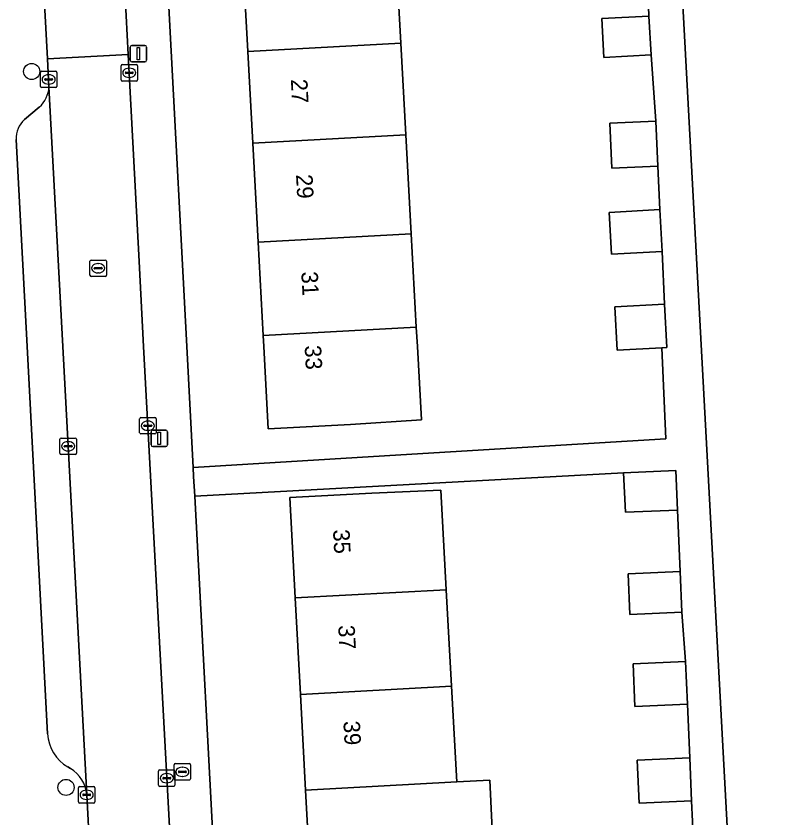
# Model space of a CAD drawing. Extents: x 158086 to 159499, y 382904 to 383981.
# Drawn here: x 158813.5 to 158859.57, y 383471.33 to 383520.11 of the extents above; entities that cross this region are included whole.
import ezdxf

# ---------------------------------------------------------------- set-up
doc = ezdxf.new("R2010")
doc.units = 0
for name, color, linetype in [('IMGEO_Boom', 7, 'Continuous'), ('IMGEO_Brandkraan', 7, 'Continuous'), ('IMGEO_Erf', 7, 'Continuous'), ('IMGEO_Kolk', 7, 'Continuous'), ('IMGEO_Lichtmast', 7, 'Continuous'), ('IMGEO_Pand', 7, 'Continuous'), ('IMGEO_Pand_nummerreeks', 7, 'Continuous'), ('IMGEO_Parkeervlak_open', 7, 'Continuous'), ('IMGEO_Rijbaan_lokaal_open', 7, 'Continuous'), ('IMGEO_Rioolput', 7, 'Continuous'), ('IMGEO_Voetpad_open', 7, 'Continuous')]:
    doc.layers.add(name, color=color, linetype=linetype)

msp = doc.modelspace()

# ---------------------------------------------------------------- linework, layer by layer
at = {"layer": 'IMGEO_Boom'}
for centre in [(158814.454, 383516.735), (158816.542, 383473.192)]:
    msp.add_circle(centre, 0.489, dxfattribs=at)
at = {"layer": 'IMGEO_Brandkraan'}
for p, q in [((158823.113, 383473.714), (158823.113, 383474.566)), ((158823.188, 383474.64), (158824.04, 383474.64)), ((158824.114, 383474.566), (158824.114, 383473.714)), ((158823.372, 383474.134), (158823.372, 383474.146)), ((158823.81, 383474.097), (158823.412, 383474.097)), ((158823.415, 383474.183), (158823.813, 383474.183)), ((158823.601, 383474.42), (158823.626, 383474.42)), ((158823.856, 383474.146), (158823.856, 383474.134)), ((158824.04, 383473.64), (158823.188, 383473.64)), ((158823.624, 383473.86), (158823.599, 383473.86))]:
    msp.add_line(p, q, dxfattribs=at)
for points in [[(158823.113, 383473.714), (158823.113, 383474.566)], [(158823.188, 383474.64), (158824.04, 383474.64)], [(158824.114, 383474.566), (158824.114, 383473.714)], [(158824.04, 383473.64), (158823.188, 383473.64)]]:
    msp.add_lwpolyline(points, dxfattribs=at)
for centre, radius, start, end in [((158823.19, 383474.564), 0.0765, 91.552, 178.448), ((158823.19, 383474.564), 0.0765, 91.552, 178.448), ((158824.038, 383474.564), 0.0765, 1.552, 88.448), ((158824.038, 383474.564), 0.0765, 1.552, 88.448), ((158823.412, 383474.143), 0.0403, 85.8775, 175.7526), ((158823.409, 383474.133), 0.0366, 178.938, 274.7102), ((158823.813, 383474.14), 0.043, 264.8664, 352.4533), ((158823.817, 383474.145), 0.0386, 1.7309, 96.639), ((158823.19, 383473.716), 0.0765, 181.552, 268.448), ((158823.19, 383473.716), 0.0765, 181.552, 268.448), ((158824.038, 383473.716), 0.0765, 271.552, 358.448), ((158824.038, 383473.716), 0.0765, 271.552, 358.448)]:
    msp.add_arc(centre, radius, start, end, dxfattribs=at)
for centre, major_axis, ratio, start_param, end_param in [((158823.6, 383474.14), (-0.387, 0.002), 0.722429, 4.712389, 7.853982), ((158823.625, 383474.14), (-0.39, 0.002), 0.717154, 1.570796, 4.712389)]:
    msp.add_ellipse(centre, major_axis=major_axis, ratio=ratio, start_param=start_param, end_param=end_param, dxfattribs=at)
at = {"layer": 'IMGEO_Erf'}
for points in [[(158820.777, 383558.532), (158823.879, 383500), (158824.268, 383492.658), (158837.563, 383493.456), (158852.997, 383494.382), (158852.757, 383499.925), (158850.038, 383499.776), (158849.892, 383502.426), (158852.914, 383502.592), (158852.779, 383505.795), (158849.693, 383505.626), (158849.554, 383508.166), (158852.64, 383508.335), (158852.51, 383510.985), (158849.718, 383510.864), (158849.599, 383513.599), (158852.391, 383513.72), (158852.101, 383517.741), (158849.227, 383517.584), (158849.098, 383519.949), (158851.972, 383520.106), (158851.859, 383523.013)], [(158853.243, 383535.457), (158856.977, 383466.312), (158857.327, 383459.847), (158857.453, 383457.659), (158857.603, 383454.891), (158857.721, 383452.675), (158857.871, 383449.907), (158857.978, 383447.898), (158858.128, 383445.13), (158858.232, 383443.179), (158858.382, 383440.411), (158858.491, 383438.374), (158858.641, 383435.606), (158858.752, 383433.533), (158858.902, 383430.765), (158859.015, 383428.639), (158859.165, 383425.871), (158859.276, 383423.786), (158859.426, 383421.018), (158859.528, 383419.106), (158859.678, 383416.338)], [(158836.565, 383524.361), (158836.887, 383518.457), (158837.192, 383512.877), (158837.521, 383506.862), (158837.832, 383501.188), (158837.897, 383500), (158838.141, 383495.54), (158833.826, 383495.274), (158828.833, 383495.004), (158828.562, 383500), (158828.525, 383500.684), (158828.217, 383506.358), (158827.892, 383512.373), (158827.589, 383517.953), (158827.269, 383523.857)], [(158854.797, 383467.354), (158854.56, 383472.379), (158851.372, 383472.24), (158851.259, 383474.841), (158854.447, 383474.98), (158854.303, 383478.261), (158851.115, 383478.121), (158851.002, 383480.711), (158854.19, 383480.85), (158853.972, 383483.847), (158850.807, 383483.709), (158850.699, 383486.179), (158853.864, 383486.317), (158853.701, 383490.06), (158850.535, 383489.922), (158850.43, 383492.331), (158824.361, 383490.908), (158824.382, 383490.51), (158825.617, 383467.21)], [(158831.397, 383467.516), (158831.099, 383473.031), (158830.785, 383478.847), (158830.467, 383484.722), (158830.138, 383490.815), (158835.131, 383491.084), (158839.325, 383491.279), (158839.653, 383485.216), (158839.97, 383479.341), (158840.285, 383473.525), (158842.29, 383473.633), (158842.564, 383468.064)]]:
    msp.add_lwpolyline(points, dxfattribs=at)
at = {"layer": 'IMGEO_Kolk'}
for p, q in [((158819.884, 383516.227), (158819.884, 383517.079)), ((158819.959, 383517.153), (158820.811, 383517.153)), ((158820.372, 383516.933), (158820.397, 383516.933)), ((158820.885, 383517.079), (158820.885, 383516.227)), ((158814.985, 383515.827), (158814.985, 383516.679)), ((158815.06, 383516.753), (158815.912, 383516.753)), ((158815.473, 383516.533), (158815.498, 383516.533)), ((158815.986, 383516.679), (158815.986, 383515.827)), ((158820.143, 383516.647), (158820.143, 383516.659)), ((158820.581, 383516.61), (158820.183, 383516.61)), ((158820.186, 383516.696), (158820.584, 383516.696)), ((158820.627, 383516.659), (158820.627, 383516.647)), ((158815.244, 383516.247), (158815.244, 383516.259)), ((158815.682, 383516.21), (158815.284, 383516.21)), ((158815.287, 383516.296), (158815.685, 383516.296)), ((158815.496, 383515.973), (158815.471, 383515.973)), ((158815.728, 383516.259), (158815.728, 383516.247)), ((158820.811, 383516.153), (158819.959, 383516.153)), ((158820.395, 383516.373), (158820.37, 383516.373)), ((158815.912, 383515.753), (158815.06, 383515.753)), ((158821.017, 383494.763), (158821.017, 383495.615)), ((158821.092, 383495.689), (158821.944, 383495.689)), ((158821.505, 383495.469), (158821.53, 383495.469)), ((158822.018, 383495.615), (158822.018, 383494.763)), ((158821.276, 383495.183), (158821.276, 383495.195)), ((158821.714, 383495.146), (158821.316, 383495.146)), ((158821.319, 383495.232), (158821.717, 383495.232)), ((158821.76, 383495.195), (158821.76, 383495.183)), ((158821.944, 383494.689), (158821.092, 383494.689)), ((158821.528, 383494.909), (158821.503, 383494.909)), ((158816.17, 383493.514), (158816.17, 383494.366)), ((158816.245, 383494.44), (158817.097, 383494.44)), ((158816.472, 383493.983), (158816.87, 383493.983)), ((158816.658, 383494.22), (158816.683, 383494.22)), ((158817.171, 383494.366), (158817.171, 383493.514)), ((158816.429, 383493.934), (158816.429, 383493.946)), ((158816.867, 383493.897), (158816.469, 383493.897)), ((158816.681, 383493.66), (158816.656, 383493.66)), ((158816.913, 383493.946), (158816.913, 383493.934)), ((158817.097, 383493.44), (158816.245, 383493.44)), ((158822.163, 383473.329), (158822.163, 383474.181)), ((158822.238, 383474.255), (158823.09, 383474.255)), ((158822.651, 383474.035), (158822.676, 383474.035)), ((158823.164, 383474.181), (158823.164, 383473.329)), ((158822.422, 383473.749), (158822.422, 383473.761)), ((158822.86, 383473.712), (158822.462, 383473.712)), ((158822.465, 383473.798), (158822.863, 383473.798)), ((158822.906, 383473.761), (158822.906, 383473.749)), ((158817.295, 383472.314), (158817.295, 383473.166)), ((158817.37, 383473.24), (158818.222, 383473.24)), ((158817.783, 383473.02), (158817.808, 383473.02)), ((158818.296, 383473.166), (158818.296, 383472.314)), ((158823.09, 383473.255), (158822.238, 383473.255)), ((158822.674, 383473.475), (158822.649, 383473.475)), ((158817.554, 383472.734), (158817.554, 383472.746)), ((158817.992, 383472.697), (158817.594, 383472.697)), ((158817.597, 383472.783), (158817.995, 383472.783)), ((158818.038, 383472.746), (158818.038, 383472.734)), ((158818.222, 383472.24), (158817.37, 383472.24)), ((158817.806, 383472.46), (158817.781, 383472.46))]:
    msp.add_line(p, q, dxfattribs=at)
for points in [[(158819.884, 383516.227), (158819.884, 383517.079)], [(158819.959, 383517.153), (158820.811, 383517.153)], [(158820.885, 383517.079), (158820.885, 383516.227)], [(158814.985, 383515.827), (158814.985, 383516.679)], [(158815.06, 383516.753), (158815.912, 383516.753)], [(158815.986, 383516.679), (158815.986, 383515.827)], [(158820.811, 383516.153), (158819.959, 383516.153)], [(158815.912, 383515.753), (158815.06, 383515.753)], [(158821.017, 383494.763), (158821.017, 383495.615)], [(158821.092, 383495.689), (158821.944, 383495.689)], [(158822.018, 383495.615), (158822.018, 383494.763)], [(158821.944, 383494.689), (158821.092, 383494.689)], [(158816.17, 383493.514), (158816.17, 383494.366)], [(158816.245, 383494.44), (158817.097, 383494.44)], [(158817.171, 383494.366), (158817.171, 383493.514)], [(158817.097, 383493.44), (158816.245, 383493.44)], [(158822.163, 383473.329), (158822.163, 383474.181)], [(158822.238, 383474.255), (158823.09, 383474.255)], [(158823.164, 383474.181), (158823.164, 383473.329)], [(158817.295, 383472.314), (158817.295, 383473.166)], [(158817.37, 383473.24), (158818.222, 383473.24)], [(158818.296, 383473.166), (158818.296, 383472.314)], [(158823.09, 383473.255), (158822.238, 383473.255)], [(158818.222, 383472.24), (158817.37, 383472.24)]]:
    msp.add_lwpolyline(points, dxfattribs=at)
for centre, radius, start, end in [((158819.961, 383517.077), 0.0765, 91.552, 178.448), ((158819.961, 383517.077), 0.0765, 91.552, 178.448), ((158820.809, 383517.077), 0.0765, 1.552, 88.448), ((158820.809, 383517.077), 0.0765, 1.552, 88.448), ((158815.062, 383516.677), 0.0765, 91.552, 178.448), ((158815.062, 383516.677), 0.0765, 91.552, 178.448), ((158815.91, 383516.677), 0.0765, 1.552, 88.448), ((158815.91, 383516.677), 0.0765, 1.552, 88.448), ((158820.183, 383516.656), 0.0403, 85.8775, 175.7526), ((158820.18, 383516.646), 0.0366, 178.938, 274.7102), ((158820.584, 383516.653), 0.043, 264.8664, 352.4533), ((158820.588, 383516.658), 0.0386, 1.7309, 96.639), ((158815.284, 383516.256), 0.0403, 85.8775, 175.7526), ((158815.281, 383516.246), 0.0366, 178.938, 274.7102), ((158815.685, 383516.253), 0.043, 264.8664, 352.4533), ((158815.689, 383516.258), 0.0386, 1.7309, 96.639), ((158819.961, 383516.229), 0.0765, 181.552, 268.448), ((158819.961, 383516.229), 0.0765, 181.552, 268.448), ((158820.809, 383516.229), 0.0765, 271.552, 358.448), ((158820.809, 383516.229), 0.0765, 271.552, 358.448), ((158815.062, 383515.829), 0.0765, 181.552, 268.448), ((158815.062, 383515.829), 0.0765, 181.552, 268.448), ((158815.91, 383515.829), 0.0765, 271.552, 358.448), ((158815.91, 383515.829), 0.0765, 271.552, 358.448), ((158821.094, 383495.613), 0.0765, 91.552, 178.448), ((158821.094, 383495.613), 0.0765, 91.552, 178.448), ((158821.942, 383495.613), 0.0765, 1.552, 88.448), ((158821.942, 383495.613), 0.0765, 1.552, 88.448), ((158821.316, 383495.192), 0.0403, 85.8775, 175.7526), ((158821.313, 383495.182), 0.0366, 178.938, 274.7102), ((158821.717, 383495.189), 0.043, 264.8664, 352.4533), ((158821.721, 383495.194), 0.0386, 1.7309, 96.639), ((158821.094, 383494.765), 0.0765, 181.552, 268.448), ((158821.094, 383494.765), 0.0765, 181.552, 268.448), ((158821.942, 383494.765), 0.0765, 271.552, 358.448), ((158821.942, 383494.765), 0.0765, 271.552, 358.448), ((158816.247, 383494.364), 0.0765, 91.552, 178.448), ((158816.247, 383494.364), 0.0765, 91.552, 178.448), ((158816.469, 383493.943), 0.0403, 85.8775, 175.7526), ((158816.874, 383493.945), 0.0386, 1.7309, 96.639), ((158817.095, 383494.364), 0.0765, 1.552, 88.448), ((158817.095, 383494.364), 0.0765, 1.552, 88.448), ((158816.247, 383493.516), 0.0765, 181.552, 268.448), ((158816.247, 383493.516), 0.0765, 181.552, 268.448), ((158816.466, 383493.933), 0.0366, 178.938, 274.7102), ((158816.87, 383493.94), 0.043, 264.8664, 352.4533), ((158817.095, 383493.516), 0.0765, 271.552, 358.448), ((158817.095, 383493.516), 0.0765, 271.552, 358.448), ((158822.24, 383474.179), 0.0765, 91.552, 178.448), ((158822.24, 383474.179), 0.0765, 91.552, 178.448), ((158823.088, 383474.179), 0.0765, 1.552, 88.448), ((158823.088, 383474.179), 0.0765, 1.552, 88.448), ((158822.462, 383473.758), 0.0403, 85.8775, 175.7526), ((158822.459, 383473.748), 0.0366, 178.938, 274.7102), ((158822.863, 383473.755), 0.043, 264.8664, 352.4533), ((158822.867, 383473.76), 0.0386, 1.7309, 96.639), ((158817.372, 383473.164), 0.0765, 91.552, 178.448), ((158817.372, 383473.164), 0.0765, 91.552, 178.448), ((158818.22, 383473.164), 0.0765, 1.552, 88.448), ((158818.22, 383473.164), 0.0765, 1.552, 88.448), ((158822.24, 383473.331), 0.0765, 181.552, 268.448), ((158822.24, 383473.331), 0.0765, 181.552, 268.448), ((158823.088, 383473.331), 0.0765, 271.552, 358.448), ((158823.088, 383473.331), 0.0765, 271.552, 358.448), ((158817.594, 383472.743), 0.0403, 85.8775, 175.7526), ((158817.591, 383472.733), 0.0366, 178.938, 274.7102), ((158817.995, 383472.74), 0.043, 264.8664, 352.4533), ((158817.999, 383472.745), 0.0386, 1.7309, 96.639), ((158817.372, 383472.316), 0.0765, 181.552, 268.448), ((158817.372, 383472.316), 0.0765, 181.552, 268.448), ((158818.22, 383472.316), 0.0765, 271.552, 358.448), ((158818.22, 383472.316), 0.0765, 271.552, 358.448)]:
    msp.add_arc(centre, radius, start, end, dxfattribs=at)
for centre, major_axis, ratio, start_param, end_param in [((158820.371, 383516.653), (-0.387, 0.002), 0.722429, 4.712389, 7.853982), ((158820.396, 383516.653), (-0.39, 0.002), 0.717154, 1.570796, 4.712389), ((158815.472, 383516.253), (-0.387, 0.002), 0.722429, 4.712389, 7.853982), ((158815.497, 383516.253), (-0.39, 0.002), 0.717154, 1.570796, 4.712389), ((158821.504, 383495.189), (-0.387, 0.002), 0.722429, 4.712389, 7.853982), ((158821.529, 383495.189), (-0.39, 0.002), 0.717154, 1.570796, 4.712389), ((158816.657, 383493.94), (-0.387, 0.002), 0.722429, 4.712389, 7.853982), ((158816.682, 383493.94), (-0.39, 0.002), 0.717154, 1.570796, 4.712389), ((158822.65, 383473.755), (-0.387, 0.002), 0.722429, 4.712389, 7.853982), ((158822.675, 383473.755), (-0.39, 0.002), 0.717154, 1.570796, 4.712389), ((158817.782, 383472.74), (-0.387, 0.002), 0.722429, 4.712389, 7.853982), ((158817.807, 383472.74), (-0.39, 0.002), 0.717154, 1.570796, 4.712389)]:
    msp.add_ellipse(centre, major_axis=major_axis, ratio=ratio, start_param=start_param, end_param=end_param, dxfattribs=at)
at = {"layer": 'IMGEO_Lichtmast'}
for p, q in [((158820.445, 383517.417), (158820.445, 383518.217)), ((158820.445, 383518.217), (158820.445, 383517.417)), ((158820.545, 383518.317), (158821.335, 383518.317)), ((158821.335, 383518.317), (158820.545, 383518.317)), ((158821.435, 383518.217), (158821.435, 383517.417)), ((158821.435, 383517.417), (158821.435, 383518.217)), ((158821.335, 383517.317), (158820.545, 383517.317)), ((158820.545, 383517.317), (158821.335, 383517.317)), ((158821.709, 383494.022), (158821.709, 383494.822)), ((158821.709, 383494.822), (158821.709, 383494.022)), ((158821.809, 383494.922), (158822.599, 383494.922)), ((158822.599, 383494.922), (158821.809, 383494.922)), ((158822.699, 383494.822), (158822.699, 383494.022)), ((158822.699, 383494.022), (158822.699, 383494.822)), ((158822.599, 383493.922), (158821.809, 383493.922)), ((158821.809, 383493.922), (158822.599, 383493.922))]:
    msp.add_line(p, q, dxfattribs=at)
for points in [[(158820.865, 383518.192), (158821.015, 383518.192), (158821.015, 383517.442), (158820.865, 383517.442), (158820.865, 383518.192)], [(158822.129, 383494.797), (158822.279, 383494.797), (158822.279, 383494.047), (158822.129, 383494.047), (158822.129, 383494.797)]]:
    msp.add_lwpolyline(points, dxfattribs=at)
for centre, start, end in [((158820.545, 383518.217), 90, 180), ((158820.545, 383518.217), 90, 180), ((158821.335, 383518.217), 0, 90), ((158821.335, 383518.217), 360, 90), ((158820.545, 383517.417), 180, 270), ((158820.545, 383517.417), 180, 270), ((158821.335, 383517.417), 270, 0), ((158821.335, 383517.417), 270, 0), ((158821.809, 383494.822), 90, 180), ((158821.809, 383494.822), 90, 180), ((158822.599, 383494.822), 0, 90), ((158822.599, 383494.822), 360, 90), ((158821.809, 383494.022), 180, 270), ((158821.809, 383494.022), 180, 270), ((158822.599, 383494.022), 270, 0), ((158822.599, 383494.022), 270, 0)]:
    msp.add_arc(centre, 0.1, start, end, dxfattribs=at)
at = {"layer": 'IMGEO_Pand'}
for points in [[(158836.565, 383524.361), (158827.269, 383523.857), (158827.589, 383517.953), (158836.887, 383518.457)], [(158851.972, 383520.106), (158849.098, 383519.949), (158849.227, 383517.584), (158852.101, 383517.741)], [(158837.192, 383512.877), (158836.887, 383518.457), (158827.589, 383517.953), (158827.892, 383512.373)], [(158852.51, 383510.985), (158852.391, 383513.72), (158849.599, 383513.599), (158849.718, 383510.864)], [(158837.192, 383512.877), (158827.892, 383512.373), (158828.217, 383506.358), (158837.521, 383506.862)], [(158852.64, 383508.335), (158849.554, 383508.166), (158849.693, 383505.626), (158852.779, 383505.795)], [(158837.521, 383506.862), (158828.217, 383506.358), (158828.525, 383500.684), (158837.832, 383501.188)], [(158852.914, 383502.592), (158849.892, 383502.426), (158850.038, 383499.776), (158852.757, 383499.925), (158853.059, 383499.942)], [(158837.832, 383501.188), (158828.525, 383500.684), (158828.562, 383500), (158828.833, 383495.004), (158833.826, 383495.274), (158838.141, 383495.54), (158837.897, 383500)], [(158850.43, 383492.331), (158850.535, 383489.922), (158853.701, 383490.06), (158853.595, 383492.469)], [(158839.653, 383485.216), (158839.325, 383491.279), (158835.131, 383491.084), (158830.138, 383490.815), (158830.467, 383484.722)], [(158853.864, 383486.317), (158850.699, 383486.179), (158850.807, 383483.709), (158853.972, 383483.847)], [(158839.653, 383485.216), (158830.467, 383484.722), (158830.785, 383478.847), (158839.97, 383479.341)], [(158854.19, 383480.85), (158851.002, 383480.711), (158851.115, 383478.121), (158854.303, 383478.261)], [(158840.285, 383473.525), (158839.97, 383479.341), (158830.785, 383478.847), (158831.099, 383473.031)], [(158854.447, 383474.98), (158851.259, 383474.841), (158851.372, 383472.24), (158854.56, 383472.379)], [(158840.285, 383473.525), (158831.099, 383473.031), (158831.397, 383467.516), (158842.564, 383468.064), (158842.29, 383473.633)]]:
    msp.add_lwpolyline(points, close=True, dxfattribs=at)
at = {"layer": 'IMGEO_Parkeervlak_open'}
for points in [[(158817.797, 383472.739), (158816.35, 383500), (158815.504, 383515.802)], [(158814.914, 383514.573), (158814.027, 383513.812)], [(158813.506, 383512.594), (158814.174, 383500), (158815.423, 383476.453)], [(158816.646, 383474.434), (158816.82, 383474.332)]]:
    msp.add_lwpolyline(points, dxfattribs=at)
for centre, radius, start, end in [((158813.798, 383515.865), 1.707, 310.8195, 357.8924), ((158815.008, 383512.672), 1.504, 130.7142, 182.9681), ((158817.924, 383476.588), 2.505, 183.0933, 239.317), ((158815.803, 383472.612), 1.998, 3.6463, 59.3959)]:
    msp.add_arc(centre, radius, start, end, dxfattribs=at)
at = {"layer": 'IMGEO_Rijbaan_lokaal_open'}
for points in [[(158820.327, 383517.76), (158819.957, 383524.851), (158815.03, 383524.593), (158815.418, 383517.503)], [(158816.35, 383500), (158817.797, 383472.739), (158818.166, 383465.773), (158820.416, 383424.444), (158821.636, 383400.699), (158822.093, 383394.003), (158822.17, 383392.69), (158822.191, 383392.333), (158827.057, 383392.612), (158826.977, 383394.025), (158826.801, 383397.27), (158826.541, 383402.053), (158824.62, 383438.228), (158822.861, 383470.048), (158821.259, 383500), (158820.982, 383505.188), (158820.327, 383517.76), (158815.418, 383517.503), (158815.504, 383515.802)]]:
    msp.add_lwpolyline(points, close=True, dxfattribs=at)
at = {"layer": 'IMGEO_Rioolput'}
for p, q in [((158818.071, 383505.268), (158818.923, 383505.268)), ((158817.996, 383504.342), (158817.996, 383505.194)), ((158818.255, 383504.762), (158818.255, 383504.774)), ((158818.693, 383504.725), (158818.295, 383504.725)), ((158818.298, 383504.811), (158818.696, 383504.811)), ((158818.484, 383505.048), (158818.509, 383505.048)), ((158818.739, 383504.774), (158818.739, 383504.762)), ((158818.997, 383505.194), (158818.997, 383504.342)), ((158818.923, 383504.268), (158818.071, 383504.268)), ((158818.507, 383504.488), (158818.482, 383504.488))]:
    msp.add_line(p, q, dxfattribs=at)
for points in [[(158818.071, 383505.268), (158818.923, 383505.268)], [(158817.996, 383504.342), (158817.996, 383505.194)], [(158818.997, 383505.194), (158818.997, 383504.342)], [(158818.923, 383504.268), (158818.071, 383504.268)]]:
    msp.add_lwpolyline(points, dxfattribs=at)
for centre, radius, start, end in [((158818.073, 383505.192), 0.0765, 91.552, 178.448), ((158818.073, 383505.192), 0.0765, 91.552, 178.448), ((158818.921, 383505.192), 0.0765, 1.552, 88.448), ((158818.921, 383505.192), 0.0765, 1.552, 88.448), ((158818.295, 383504.771), 0.0403, 85.8775, 175.7526), ((158818.292, 383504.761), 0.0366, 178.938, 274.7102), ((158818.696, 383504.768), 0.043, 264.8664, 352.4533), ((158818.7, 383504.773), 0.0386, 1.7309, 96.639), ((158818.073, 383504.344), 0.0765, 181.552, 268.448), ((158818.073, 383504.344), 0.0765, 181.552, 268.448), ((158818.921, 383504.344), 0.0765, 271.552, 358.448), ((158818.921, 383504.344), 0.0765, 271.552, 358.448)]:
    msp.add_arc(centre, radius, start, end, dxfattribs=at)
for centre, major_axis, ratio, start_param, end_param in [((158818.483, 383504.768), (-0.387, 0.002), 0.722429, 4.712389, 7.853982), ((158818.508, 383504.768), (-0.39, 0.002), 0.717154, 1.570796, 4.712389)]:
    msp.add_ellipse(centre, major_axis=major_axis, ratio=ratio, start_param=start_param, end_param=end_param, dxfattribs=at)
at = {"layer": 'IMGEO_Voetpad_open'}
for points in [[(158829.751, 383389.202), (158827.785, 383426.299), (158827.693, 383428.026), (158825.839, 383463.013), (158825.731, 383465.056), (158825.617, 383467.21), (158824.382, 383490.51), (158824.361, 383490.908), (158824.298, 383492.1), (158824.268, 383492.658), (158823.879, 383500), (158820.777, 383558.532), (158820.677, 383560.414), (158818.689, 383597.92), (158818.577, 383600.035), (158817.322, 383623.724)], [(158814.762, 383620.472), (158815.166, 383614.313), (158816.302, 383592.823), (158817.928, 383562.605), (158819.306, 383537.338), (158819.957, 383524.851), (158820.327, 383517.76), (158820.982, 383505.188), (158821.259, 383500), (158822.861, 383470.048), (158824.62, 383438.228), (158826.541, 383402.053)], [(158859.678, 383416.338), (158859.528, 383419.106), (158859.426, 383421.018), (158859.276, 383423.786), (158859.165, 383425.871), (158859.015, 383428.639), (158858.902, 383430.765), (158858.752, 383433.533), (158858.641, 383435.606), (158858.491, 383438.374), (158858.382, 383440.411), (158858.232, 383443.179), (158858.128, 383445.13), (158857.978, 383447.898), (158857.871, 383449.907), (158857.721, 383452.675), (158857.603, 383454.891), (158857.453, 383457.659), (158857.327, 383459.847), (158856.977, 383466.312), (158853.243, 383535.457)], [(158815.504, 383515.802), (158815.418, 383517.503), (158815.03, 383524.593), (158814.935, 383526.321)], [(158851.859, 383523.013), (158851.972, 383520.106), (158852.101, 383517.741), (158852.391, 383513.72), (158852.51, 383510.985), (158852.64, 383508.335), (158852.779, 383505.795), (158852.914, 383502.592), (158853.059, 383499.942), (158852.757, 383499.925), (158852.997, 383494.382), (158837.563, 383493.456), (158824.268, 383492.658), (158824.298, 383492.1), (158824.361, 383490.908), (158850.43, 383492.331), (158853.595, 383492.469), (158853.701, 383490.06), (158853.864, 383486.317), (158853.972, 383483.847), (158854.19, 383480.85), (158854.303, 383478.261), (158854.447, 383474.98), (158854.56, 383472.379), (158854.797, 383467.354)], [(158814.027, 383513.812), (158814.914, 383514.573)], [(158815.423, 383476.453), (158814.174, 383500), (158813.506, 383512.594)], [(158816.82, 383474.332), (158816.646, 383474.434)], [(158818.166, 383465.773), (158817.797, 383472.739)]]:
    msp.add_lwpolyline(points, dxfattribs=at)
for centre, radius, start, end in [((158813.798, 383515.865), 1.707, 310.8195, 357.8924), ((158815.008, 383512.672), 1.504, 130.7142, 182.9681), ((158817.924, 383476.588), 2.505, 183.0933, 239.317), ((158815.803, 383472.612), 1.998, 3.6463, 59.3959)]:
    msp.add_arc(centre, radius, start, end, dxfattribs=at)

# ---------------------------------------------------------------- texts
at = {"layer": 'IMGEO_Pand_nummerreeks'}
for s, rotation, p in [('27', 273.102, (158830.205, 383516.257)), ('29', 273.102, (158830.519, 383510.46)), ('31', 273.102, (158830.839, 383504.549)), ('33', 273.1049, (158831.042, 383500.058)), ('35', 273.0931, (158832.767, 383488.864)), ('37', 273.0931, (158833.082, 383483.039)), ('39', 273.0931, (158833.397, 383477.215))]:
    msp.add_text(s, height=1, rotation=rotation, dxfattribs=at).set_placement(p)

doc.saveas('drawing.dxf')
